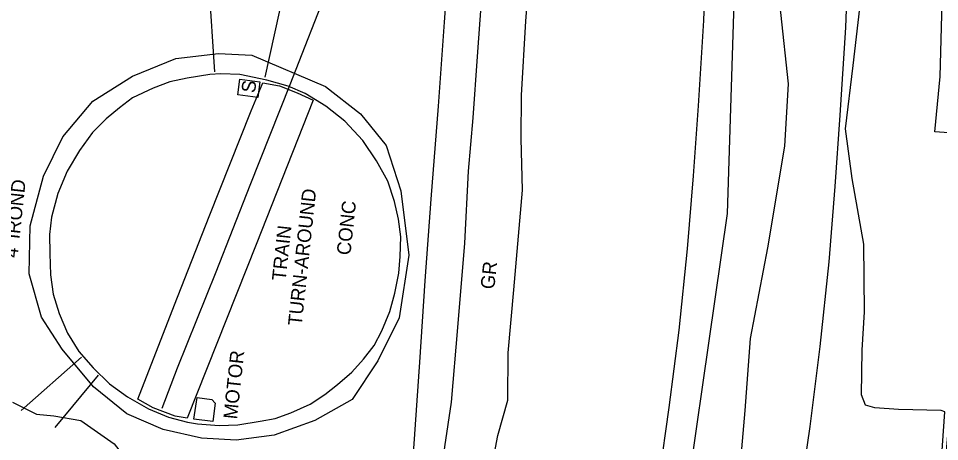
# Model space of a CAD drawing. Extents: x 2100323 to 2109811, y 740376 to 749755.
# Drawn here: x 2106180.3 to 2106446.6, y 741639.9 to 741762.3 of the extents above; entities that cross this region are included whole.
import ezdxf

# ---------------------------------------------------------------- set-up
doc = ezdxf.new("R2010")
doc.units = 0
for name, color, linetype in [('Exist Building', 7, 'Continuous'), ('Exist Building Text', 7, 'Continuous'), ('Exist Other Culture Area Outline', 7, 'Continuous'), ('Exist Other Culture Fence Line', 7, 'Continuous'), ('Exist Other Culture Fence Line Text', 7, 'Continuous'), ('Exist Railroads Abandoned', 7, 'Continuous'), ('Exist Railroads Dismantled', 7, 'Continuous'), ('Exist Railroads Standard Gauge', 7, 'Continuous'), ('Exist Right of Way Line', 7, 'Continuous'), ('Exist Roads Change in Surface Text', 7, 'Continuous'), ('Exist Roads Soil', 7, 'Continuous'), ('Exist Roads Soil Text', 7, 'Continuous'), ('Exist Structure Major Deck Tunnel Box Culvert', 7, 'Continuous'), ('Exist Structure Major Deck Tunnel Box Culvert Text', 7, 'Continuous'), ('Exist Utilities Telephone UG FO SUE LOS C', 7, 'Continuous'), ('Exist Vegetation Woods Line', 7, 'Continuous')]:
    doc.layers.add(name, color=color, linetype=linetype)

msp = doc.modelspace()

# ---------------------------------------------------------------- linework, layer by layer
at = {"layer": 'Exist Building'}
msp.add_lwpolyline([(2106235.64, 741746.06), (2106229.12, 741744.97), (2106224.09, 741743.9), (2106219.22, 741742.13), (2106213.27, 741739.3), (2106209.55, 741736.38), (2106205.69, 741733.27), (2106201.74, 741729.3), (2106197.97, 741724.1), (2106194.41, 741718.15), (2106191.69, 741711.61), (2106189.83, 741704.83), (2106189.3, 741699.84), (2106189.34, 741694.3), (2106189.57, 741688.11), (2106190.39, 741682.53), (2106192.06, 741676.95), (2106194.51, 741671.3), (2106197.77, 741665.99), (2106201.93, 741661.25), (2106206.58, 741656.6), (2106211.8, 741652.82), (2106217.92, 741649.4), (2106223.68, 741647.02), (2106229.13, 741645.52), (2106232.02, 741645.05), (2106238.32, 741644.54), (2106243.71, 741644.8), (2106250.2, 741645.82), (2106254.5, 741646.62), (2106259.08, 741648.21), (2106264.66, 741650.73), (2106268.9, 741653.49), (2106272.52, 741656.41), (2106276.64, 741660), (2106280.09, 741663.73), (2106283.14, 741667.67), (2106285.39, 741671.96), (2106287.63, 741677.51), (2106289.15, 741682.81), (2106290.25, 741688.58), (2106290.67, 741693.48), (2106290.81, 741699.11), (2106290.17, 741704.24), (2106289.04, 741709.32), (2106287.11, 741715.18), (2106283.84, 741721.13), (2106279.84, 741726.97), (2106274.63, 741732.56), (2106269.12, 741736.9), (2106263.16, 741740.54), (2106258.3, 741742.7), (2106252.14, 741744.43), (2106244.29, 741746.06), (2106238.77, 741746.21), (2106235.64, 741746.06)], dxfattribs=at)
msp.add_lwpolyline([(2106249.46, 741739.39), (2106243.71, 741740.14), (2106244.3, 741744.7), (2106250.05, 741743.96)], close=True, dxfattribs=at)
at = {"layer": 'Exist Other Culture Area Outline'}
msp.add_lwpolyline([(2106231.03, 741646.42), (2106231.96, 741652.7), (2106236.22, 741652.14), (2106237.14, 741651.01), (2106236.49, 741645.76), (2106231.03, 741646.42)], dxfattribs=at)
at = {"layer": 'Exist Other Culture Fence Line'}
for points in [[(2106450.54, 741518.53), (2106446.86, 741515.45), (2106444.43, 741515.67), (2106445.47, 741549.9), (2106446.34, 741575.95), (2106447.49, 741602.78), (2106448.17, 741626.09), (2106448.37, 741634.98), (2106449.56, 741648.5), (2106450.58, 741661.51), (2106450.76, 741677.61), (2106450.67, 741690.02), (2106451.42, 741701.15), (2106452.27, 741711.88), (2106453.2, 741728.92), (2106445.2, 741729.48), (2106446.73, 741745.44), (2106447.39, 741770.52), (2106449.08, 741812.04)], [(2106187.53, 741716.69), (2106193.17, 741728), (2106201.79, 741738.34), (2106213.31, 741745.62), (2106225.76, 741750.66), (2106238.18, 741752.14), (2106247.75, 741751.61), (2106269.03, 741742.6), (2106279.2, 741734.67), (2106286.58, 741725.53), (2106290.85, 741712.39), (2106293.2, 741693.79), (2106290.37, 741675.74), (2106284.23, 741663.28), (2106276.77, 741652.1), (2106265.96, 741646.03), (2106254.22, 741641.78), (2106243.24, 741640.29), (2106233.21, 741640.87), (2106222.17, 741643.46), (2106211.63, 741647.9), (2106202.03, 741655.72), (2106192.92, 741666.65), (2106186.97, 741675.88), (2106183.42, 741688.42), (2106183.71, 741702.27), (2106187.53, 741716.69)]]:
    msp.add_lwpolyline(points, dxfattribs=at)
at = {"layer": 'Exist Railroads Abandoned'}
for points in [[(2106287.95, 741548.19), (2106289.64, 741569.31), (2106291.19, 741589.54), (2106292.62, 741609.66), (2106293.76, 741625.43), (2106295.13, 741644.83), (2106296.35, 741662.91), (2106297.88, 741686.39), (2106299.61, 741710.03), (2106301.73, 741736.86), (2106303.49, 741761.21), (2106305.36, 741787.7), (2106307.34, 741815.86), (2106309.52, 741844.61), (2106311.03, 741863.09)], [(2106302.55, 741860.9), (2106296.76, 741842.6), (2106290.93, 741826.01), (2106281.64, 741801.66), (2106270.2, 741772.5), (2106258.73, 741743.07)], [(2106258.73, 741743.07), (2106247.22, 741713.98), (2106237.35, 741688.91), (2106226.15, 741661.11), (2106221.73, 741649.47)]]:
    msp.add_lwpolyline(points, dxfattribs=at)
at = {"layer": 'Exist Railroads Dismantled'}
for points in [[(2106237.1, 741746.86), (2106235.39, 741771.81), (2106234.16, 741796.52)], [(2106251.65, 741745.27), (2106255.75, 741764.13), (2106263.33, 741796.49)], [(2106198.56, 741664.33), (2106181.09, 741648.91)], [(2106203.32, 741659.15), (2106190.86, 741644.04)]]:
    msp.add_lwpolyline(points, dxfattribs=at)
at = {"layer": 'Exist Railroads Standard Gauge'}
msp.add_lwpolyline([(2106323.58, 741458.01), (2106329.07, 741474.68), (2106333.92, 741490.04), (2106339.77, 741509.87), (2106344.2, 741526.04), (2106348.75, 741544.32), (2106352.26, 741559.3), (2106355.67, 741574.92), (2106358.79, 741590.2), (2106362.23, 741609.04), (2106365.59, 741629.94), (2106368.4, 741649.79), (2106371.27, 741672.18), (2106373.72, 741695.7), (2106375.44, 741716.75), (2106376.85, 741737.02), (2106378.4, 741761.72), (2106379.4, 741787.58)], dxfattribs=at)
at = {"layer": 'Exist Right of Way Line'}
msp.add_lwpolyline([(2106368.18, 741462.06), (2106373.22, 741478.05), (2106379.29, 741498.63), (2106383.95, 741515.64), (2106388.69, 741534.67), (2106392.34, 741550.23), (2106395.88, 741566.43), (2106399.13, 741582.41), (2106402.72, 741602.08), (2106406.22, 741623.79), (2106409.12, 741644.3), (2106412.09, 741667.44), (2106414.63, 741691.9), (2106416.41, 741713.64), (2106417.85, 741734.3), (2106419.44, 741759.64), (2106420.46, 741786.08)], dxfattribs=at)
at = {"layer": 'Exist Roads Soil'}
for points in [[(2106384.25, 741489.15), (2106387.71, 741503.83), (2106389.52, 741515.6), (2106388.75, 741522.65), (2106386.43, 741524.62), (2106381.31, 741525.63), (2106383.01, 741551.86), (2106385.04, 741572.6), (2106387.32, 741601.93), (2106388.07, 741607.18), (2106387.34, 741614.48), (2106388.88, 741631.18), (2106390.4, 741648.95), (2106391.93, 741669.73), (2106396.95, 741695.92), (2106401.88, 741725.31), (2106402.93, 741743.34), (2106400.68, 741764.01), (2106398.25, 741781.73), (2106394.6, 741809.89), (2106393.64, 741831.47), (2106393.25, 741842.25)], [(2106279.94, 741438.78), (2106283.93, 741453.81), (2106288.24, 741464.32), (2106293.62, 741476.6), (2106299.66, 741490.35), (2106305.75, 741503.52), (2106308.46, 741510.76), (2106311.07, 741520.41), (2106313.25, 741532.07), (2106315.17, 741547.19), (2106314.95, 741562.88), (2106314.7, 741581.51), (2106313.55, 741602.94), (2106315.24, 741622.27), (2106318.87, 741641.69), (2106321.8, 741651.91), (2106321.91, 741665.54), (2106323.48, 741683.84), (2106325.99, 741712.59), (2106325.63, 741727.54), (2106325.7, 741740.07), (2106327, 741761.52), (2106328.62, 741783.21)], [(2106314.43, 741772.53), (2106312.94, 741751.22), (2106311.63, 741733.49), (2106310.29, 741718.09), (2106309.22, 741697.28), (2106307.26, 741672.9), (2106305.38, 741651.33), (2106303.44, 741638.44), (2106301.46, 741621.7), (2106300.12, 741599.26), (2106298.63, 741572.19), (2106297, 741544.78), (2106294.54, 741531.44), (2106291.26, 741520.6), (2106288.08, 741512.84), (2106284.19, 741506.92), (2106278.66, 741502.79), (2106272.35, 741501.27), (2106259.13, 741500.14), (2106249.18, 741497.92), (2106240.62, 741496.89)], [(2106442.8, 741511.24), (2106434.22, 741521.59), (2106431.25, 741525.87), (2106428.47, 741532.13), (2106428.25, 741535.91), (2106429.19, 741538.21), (2106433.13, 741538.64), (2106442.11, 741539.04), (2106442.85, 741565.28), (2106444.53, 741593.36), (2106446.75, 741629.01), (2106448.14, 741648.55), (2106446.99, 741648.9), (2106434.67, 741649.17), (2106427.87, 741649.69), (2106425.12, 741650.45), (2106424.05, 741653.4), (2106424.21, 741666.35), (2106424.86, 741677.43), (2106424.66, 741696.98), (2106421.27, 741716), (2106419.35, 741730.36), (2106421.64, 741748.71), (2106423.56, 741765.22)]]:
    msp.add_lwpolyline(points, dxfattribs=at)
at = {"layer": 'Exist Structure Major Deck Tunnel Box Culvert'}
msp.add_lwpolyline([(2106265.5, 741738.63), (2106249.03, 741696.91), (2106229.09, 741646.68), (2106225.57, 741647.26), (2106219.23, 741649.67), (2106214.81, 741652.15), (2106225.43, 741679.48), (2106235.42, 741705.05), (2106247.54, 741735.6), (2106250.94, 741743.64), (2106255.73, 741742.81), (2106260.88, 741740.75), (2106265.5, 741738.63)], dxfattribs=at)
at = {"layer": 'Exist Utilities Telephone UG FO SUE LOS C'}
msp.add_lwpolyline([(2105810.2, 740818.09), (2105917.92, 740884.55), (2105963.67, 740919.99), (2106050.73, 741001.7), (2106123.04, 741079.97), (2106174.05, 741146.23), (2106228.15, 741228.44), (2106289.7, 741341.75), (2106325.61, 741424.94), (2106347.5, 741497.57), (2106369.14, 741594.05), (2106385.25, 741705.91), (2106392.57, 741937.33), (2106389.62, 742143.58)], dxfattribs=at)
at = {"layer": 'Exist Vegetation Woods Line'}
msp.add_lwpolyline([(2106178.61, 741651.31), (2106185.54, 741647.84), (2106190.55, 741647.38), (2106198.36, 741646.06), (2106207.94, 741639.25), (2106214.65, 741630.69), (2106219.26, 741623.57), (2106219.06, 741618.05), (2106216.83, 741611.4), (2106215.93, 741604.6), (2106219.29, 741596.89), (2106221.87, 741585.89), (2106221.14, 741576.81), (2106218.82, 741566.89), (2106213.83, 741562.64), (2106207.54, 741562.64), (2106203.76, 741565.02), (2106200.55, 741567.5), (2106196.2, 741564.97), (2106189.08, 741557.59), (2106173.43, 741555.93)], dxfattribs=at)

# ---------------------------------------------------------------- texts
at = {"layer": 'Exist Building Text'}
msp.add_text('S', height=4, rotation=82.6129, dxfattribs=at).set_placement((2106248.67, 741740.56))
at = {"layer": 'Exist Other Culture Fence Line Text'}
msp.add_text("4' IROND", height=4, rotation=83.8864, dxfattribs=at).set_placement((2106180.02, 741692.92))
at = {"layer": 'Exist Roads Change in Surface Text'}
for s, rotation, p in [('CONC', 83.8652, (2106276.25, 741693.68)), ('MOTOR', 83.8864, (2106243.49, 741646.26))]:
    msp.add_text(s, height=4, rotation=rotation, dxfattribs=at).set_placement(p)
at = {"layer": 'Exist Roads Soil Text'}
msp.add_text('GR', height=4, rotation=83.8864, dxfattribs=at).set_placement((2106317.83, 741683.83))
at = {"layer": 'Exist Structure Major Deck Tunnel Box Culvert Text'}
for s, p in [('TURN-AROUND', (2106262.17, 741673.25)), ('TRAIN', (2106257.53, 741686.26))]:
    msp.add_text(s, height=4, rotation=83.8864, dxfattribs=at).set_placement(p)

doc.saveas('drawing.dxf')
